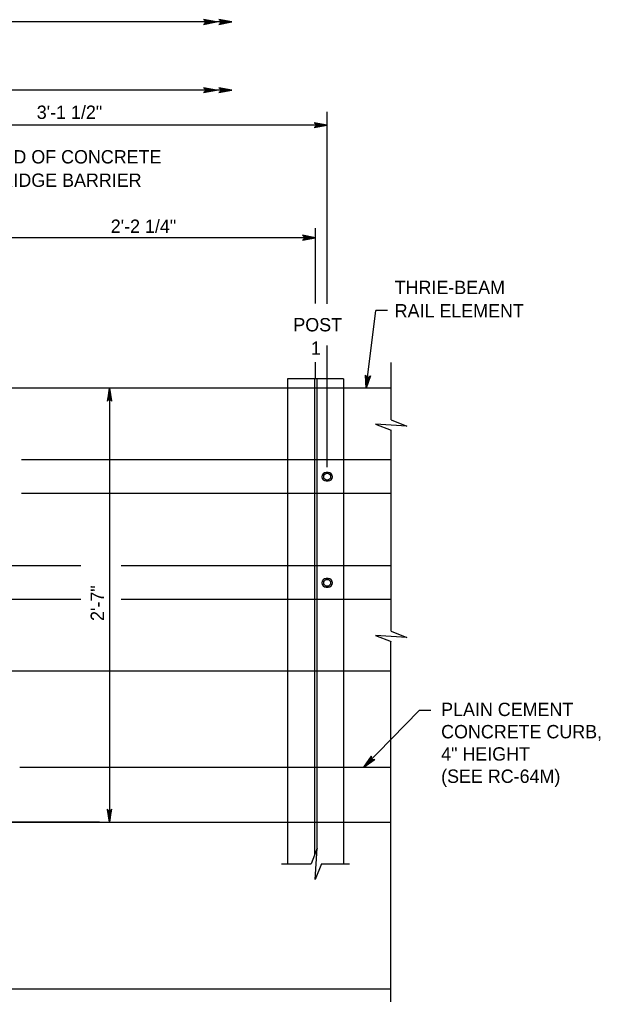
# Model space of a CAD drawing. Extents: x 632007860 to 635435983, y 295418622 to 297794622.
# Drawn here: x 633258125 to 633390536, y 295544732 to 295767117 of the extents above; entities that cross this region are included whole.
import ezdxf

# ---------------------------------------------------------------- set-up
doc = ezdxf.new("R2010")
doc.units = 0
for name, color, linetype in [('8', 7, 'Continuous'), ('S-ABUT', 7, 'Continuous'), ('S-DETL-DIMS', 7, 'Continuous'), ('S-DETL-T120', 7, 'Continuous'), ('S-STEL', 7, 'Continuous')]:
    doc.layers.add(name, color=color, linetype=linetype)

msp = doc.modelspace()

# ---------------------------------------------------------------- linework, layer by layer
at = {"layer": '8'}
msp.add_line((633325587, 295685125), (633325587, 295688992), dxfattribs=at)
at = {"layer": 'S-ABUT'}
for p, q in [((633258232, 295596569), (633342829, 295596569)), ((633241642, 295584055), (633342829, 295584055)), ((633241642, 295545997), (633342791, 295545997))]:
    msp.add_line(p, q, dxfattribs=at)
at = {"layer": 'S-DETL-DIMS'}
for p, q in [((633306516, 295766563), (633135958, 295766563)), ((633306516, 295750994), (633185987, 295750994)), ((633328243, 295702292), (633328243, 295746087)), ((633328243, 295743023), (633209388, 295743023)), ((633325587, 295702313), (633325587, 295719494)), ((633325587, 295717334), (633240047, 295717334)), ((633337149, 295683008), (633339372, 295700749)), ((633342019, 295700749), (633339372, 295700749)), ((633328243, 295664992), (633328243, 295692758)), ((633342829, 295675817), (633342829, 295688868)), ((633278622, 295683008), (633278622, 295584055)), ((633342829, 295633949), (633342829, 295673435)), ((633342829, 295627598), (633342829, 295633949)), ((633342791, 295541553), (633342791, 295625217)), ((633336636, 295596582), (633349223, 295609546)), ((633351870, 295609546), (633349223, 295609546)), ((633276326, 295584055), (633243854, 295584055)), ((633317816, 295574526), (633324579, 295574526)), ((633326961, 295574526), (633333312, 295574526))]:
    msp.add_line(p, q, dxfattribs=at)
for points in [[(633303047, 295766563), (633300088, 295767117), (633300202, 295767038), (633300316, 295766959), (633300374, 295766860), (633300433, 295766761), (633300450, 295766662), (633300467, 295766563), (633300450, 295766463), (633300433, 295766364), (633300374, 295766265), (633300316, 295766166), (633300202, 295766087), (633300088, 295766008), (633303047, 295766563), (633300202, 295766087), (633300316, 295766166), (633303047, 295766563), (633300374, 295766265), (633300433, 295766364), (633303047, 295766563), (633300450, 295766463), (633300467, 295766563), (633303047, 295766563), (633300450, 295766662), (633300433, 295766761), (633303047, 295766563), (633300374, 295766860), (633300316, 295766959), (633303047, 295766563), (633300202, 295767038)], [(633306516, 295766563), (633303556, 295767117), (633303670, 295767038), (633303784, 295766959), (633303843, 295766860), (633303902, 295766761), (633303919, 295766662), (633303936, 295766563), (633303919, 295766463), (633303902, 295766364), (633303843, 295766265), (633303784, 295766166), (633303670, 295766087), (633303556, 295766008), (633306516, 295766563), (633303670, 295766087), (633303784, 295766166), (633306516, 295766563), (633303843, 295766265), (633303902, 295766364), (633306516, 295766563), (633303919, 295766463), (633303936, 295766563), (633306516, 295766563), (633303919, 295766662), (633303902, 295766761), (633306516, 295766563), (633303843, 295766860), (633303784, 295766959), (633306516, 295766563), (633303670, 295767038)], [(633303047, 295750994), (633300088, 295751549), (633300202, 295751470), (633300316, 295751391), (633300374, 295751292), (633300433, 295751193), (633300450, 295751093), (633300467, 295750994), (633300450, 295750895), (633300433, 295750796), (633300374, 295750697), (633300316, 295750597), (633300202, 295750518), (633300088, 295750439), (633303047, 295750994), (633300202, 295750518), (633300316, 295750597), (633303047, 295750994), (633300374, 295750697), (633300433, 295750796), (633303047, 295750994), (633300450, 295750895), (633300467, 295750994), (633303047, 295750994), (633300450, 295751093), (633300433, 295751193), (633303047, 295750994), (633300374, 295751292), (633300316, 295751391), (633303047, 295750994), (633300202, 295751470)], [(633306516, 295750994), (633303556, 295751549), (633303670, 295751470), (633303784, 295751391), (633303843, 295751292), (633303902, 295751193), (633303919, 295751093), (633303936, 295750994), (633303919, 295750895), (633303902, 295750796), (633303843, 295750697), (633303784, 295750597), (633303670, 295750518), (633303556, 295750439), (633306516, 295750994), (633303670, 295750518), (633303784, 295750597), (633306516, 295750994), (633303843, 295750697), (633303902, 295750796), (633306516, 295750994), (633303919, 295750895), (633303936, 295750994), (633306516, 295750994), (633303919, 295751093), (633303902, 295751193), (633306516, 295750994), (633303843, 295751292), (633303784, 295751391), (633306516, 295750994), (633303670, 295751470)], [(633328243, 295743023), (633325284, 295743578), (633325398, 295743499), (633325512, 295743420), (633325570, 295743320), (633325629, 295743221), (633325646, 295743122), (633325663, 295743023), (633325646, 295742923), (633325629, 295742824), (633325570, 295742725), (633325512, 295742626), (633325398, 295742547), (633325284, 295742468), (633328243, 295743023), (633325398, 295742547), (633325512, 295742626), (633328243, 295743023), (633325570, 295742725), (633325629, 295742824), (633328243, 295743023), (633325646, 295742923), (633325663, 295743023), (633328243, 295743023), (633325646, 295743122), (633325629, 295743221), (633328243, 295743023), (633325570, 295743320), (633325512, 295743420), (633328243, 295743023), (633325398, 295743499)], [(633325587, 295717334), (633322628, 295717889), (633322742, 295717810), (633322856, 295717731), (633322915, 295717632), (633322974, 295717532), (633322991, 295717433), (633323008, 295717334), (633322991, 295717235), (633322974, 295717136), (633322915, 295717036), (633322856, 295716937), (633322742, 295716858), (633322628, 295716779), (633325587, 295717334), (633322742, 295716858), (633322856, 295716937), (633325587, 295717334), (633322915, 295717036), (633322974, 295717136), (633325587, 295717334), (633322991, 295717235), (633323008, 295717334), (633325587, 295717334), (633322991, 295717433), (633322974, 295717532), (633325587, 295717334), (633322915, 295717632), (633322856, 295717731), (633325587, 295717334), (633322742, 295717810)], [(633337149, 295683008), (633337004, 295686016), (633337066, 295685892), (633337129, 295685768), (633337219, 295685697), (633337310, 295685625), (633337405, 295685594), (633337501, 295685564), (633337602, 295685567), (633337703, 295685571), (633337809, 295685615), (633337915, 295685660), (633338009, 295685762), (633338103, 295685864), (633337149, 295683008), (633338009, 295685762), (633337915, 295685660), (633337149, 295683008), (633337809, 295685615), (633337703, 295685571), (633337149, 295683008), (633337602, 295685567), (633337501, 295685564), (633337149, 295683008), (633337405, 295685594), (633337310, 295685625), (633337149, 295683008), (633337219, 295685697), (633337129, 295685768), (633337149, 295683008), (633337066, 295685892)], [(633278622, 295683008), (633278067, 295680049), (633278146, 295680163), (633278225, 295680277), (633278325, 295680336), (633278424, 295680395), (633278523, 295680412), (633278622, 295680429), (633278722, 295680412), (633278821, 295680395), (633278920, 295680336), (633279019, 295680277), (633279098, 295680163), (633279177, 295680049), (633278622, 295683008), (633279098, 295680163), (633279019, 295680277), (633278622, 295683008), (633278920, 295680336), (633278821, 295680395), (633278622, 295683008), (633278722, 295680412), (633278622, 295680429), (633278622, 295683008), (633278523, 295680412), (633278424, 295680395), (633278622, 295683008), (633278325, 295680336), (633278225, 295680277), (633278622, 295683008), (633278146, 295680163)], [(633342829, 295675817), (633346400, 295674367), (633339257, 295674799), (633342829, 295673435)], [(633342829, 295627598), (633346400, 295626148), (633339257, 295626580), (633342829, 295625217)], [(633336636, 295596582), (633338309, 295599086), (633338285, 295598949), (633338262, 295598812), (633338292, 295598701), (633338322, 295598590), (633338381, 295598508), (633338440, 295598427), (633338523, 295598369), (633338605, 295598312), (633338717, 295598285), (633338829, 295598257), (633338966, 295598284), (633339102, 295598310), (633336636, 295596582), (633338966, 295598284), (633338829, 295598257), (633336636, 295596582), (633338717, 295598285), (633338605, 295598312), (633336636, 295596582), (633338523, 295598369), (633338440, 295598427), (633336636, 295596582), (633338381, 295598508), (633338322, 295598590), (633336636, 295596582), (633338292, 295598701), (633338262, 295598812), (633336636, 295596582), (633338285, 295598949)], [(633278622, 295584055), (633279177, 295587014), (633279098, 295586900), (633279019, 295586786), (633278920, 295586728), (633278821, 295586669), (633278722, 295586652), (633278622, 295586635), (633278523, 295586652), (633278424, 295586669), (633278325, 295586728), (633278225, 295586786), (633278146, 295586900), (633278067, 295587014), (633278622, 295584055), (633278146, 295586900), (633278225, 295586786), (633278622, 295584055), (633278325, 295586728), (633278424, 295586669), (633278622, 295584055), (633278523, 295586652), (633278622, 295586635), (633278622, 295584055), (633278722, 295586652), (633278821, 295586669), (633278622, 295584055), (633278920, 295586728), (633279019, 295586786), (633278622, 295584055), (633279098, 295586900)], [(633326961, 295574526), (633325511, 295570954), (633325943, 295578098), (633324579, 295574526)]]:
    msp.add_lwpolyline(points, dxfattribs=at)
at = {"layer": 'S-STEL'}
for p, q in [((633331945, 295685125), (633319230, 295685125)), ((633319230, 295685125), (633319230, 295683008)), ((633325323, 295685125), (633325323, 295576474)), ((633325852, 295685125), (633325852, 295577858)), ((633331945, 295685125), (633331945, 295683008)), ((633342829, 295683008), (633137895, 295683008)), ((633319230, 295683008), (633319230, 295618453)), ((633331945, 295683008), (633331945, 295618453)), ((633342829, 295666672), (633258546, 295666672)), ((633328479, 295663789), (633328006, 295663789)), ((633328479, 295663789), (633328006, 295663789)), ((633327060, 295662843), (633327060, 295662826)), ((633327060, 295662843), (633327060, 295662826)), ((633328006, 295661880), (633328479, 295661880)), ((633328006, 295661880), (633328479, 295661880)), ((633329425, 295662826), (633329425, 295662843)), ((633329425, 295662826), (633329425, 295662843)), ((633342829, 295658976), (633258546, 295658976)), ((633260741, 295642485), (633166530, 295642485)), ((633272113, 295642485), (633260741, 295642485)), ((633342829, 295642485), (633281316, 295642485)), ((633328479, 295639581), (633328006, 295639581)), ((633327060, 295638635), (633327060, 295638618)), ((633328006, 295637672), (633328479, 295637672)), ((633329425, 295638618), (633329425, 295638635)), ((633260741, 295634790), (633210221, 295634790)), ((633272113, 295634790), (633260741, 295634790)), ((633342829, 295634790), (633281316, 295634790)), ((633342829, 295618453), (633137895, 295618453)), ((633319230, 295618453), (633319230, 295603105)), ((633331945, 295618453), (633331945, 295603105)), ((633319230, 295603105), (633319230, 295574526)), ((633331945, 295603105), (633331945, 295574526))]:
    msp.add_line(p, q, dxfattribs=at)
for centre in [(633328243, 295662835), (633328243, 295638627)]:
    msp.add_circle(centre, 794, dxfattribs=at)
for centre, start, end in [((633328006, 295662843), 90, 180), ((633328006, 295662843), 90, 180), ((633328479, 295662843), 0, 90), ((633328479, 295662843), 0, 90), ((633328006, 295662826), 180, 270), ((633328006, 295662826), 180, 270), ((633328479, 295662826), 270, 360), ((633328479, 295662826), 270, 360), ((633328006, 295638635), 90, 180), ((633328479, 295638635), 0, 90), ((633328006, 295638618), 180, 270), ((633328479, 295638618), 270, 360)]:
    msp.add_arc(centre, 946, start, end, dxfattribs=at)

# ---------------------------------------------------------------- texts
at = {"layer": 'S-DETL-T120'}
for s, height, p in [('3\'-1 1/2"', 3048, (633262057, 295744437)), ('END OF CONCRETE', 3048.01, (633251072, 295734275)), ('BRIDGE BARRIER', 3048.01, (633251072, 295728941)), ('2\'-2 1/4"', 3048, (633278920, 295718435)), ('THRIE-BEAM ', 3048.01, (633343631, 295704494)), ('RAIL ELEMENT', 3048.01, (633343631, 295699160)), ('POST', 3048, (633320534, 295695977)), ('1', 3048, (633324554, 295690643)), ('PLAIN CEMENT', 3048.01, (633354217, 295608238)), ('CONCRETE CURB,', 3048.01, (633354217, 295603157)), ('4" HEIGHT ', 3048, (633354217, 295598076)), ('(SEE RC-64M)', 3048.01, (633354217, 295592995))]:
    msp.add_text(s, height=height, dxfattribs=at).set_placement(p)
msp.add_text('2\'-7"', height=3048.1, rotation=90, dxfattribs=at).set_placement((633277381, 295629934))

doc.saveas('drawing.dxf')
